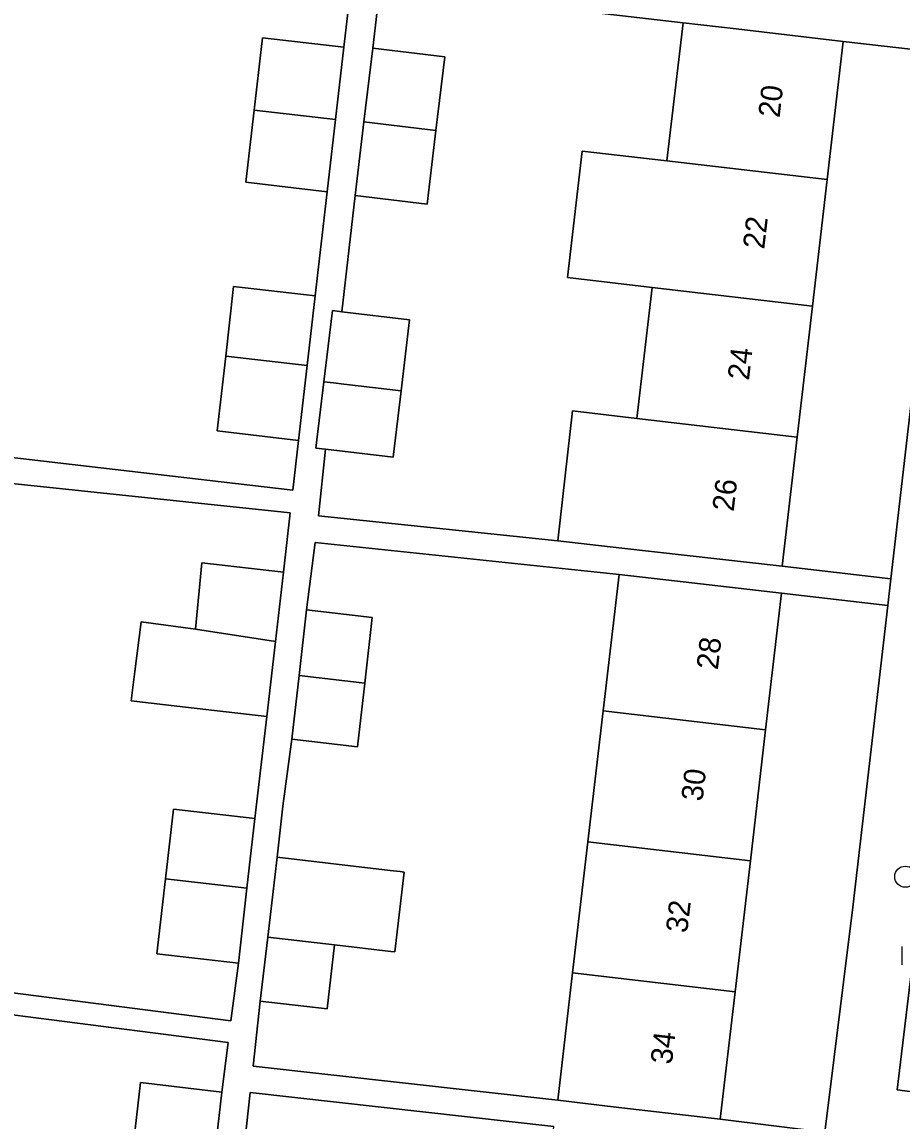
# Model space of a CAD drawing. Extents: x 161692 to 162379, y 380760 to 381678.
# Drawn here: x 162102.2 to 162142.9, y 381016.6 to 381067.5 of the extents above; entities that cross this region are included whole.
import ezdxf

# ---------------------------------------------------------------- set-up
doc = ezdxf.new("R2010")
doc.units = 0
for name, color, linetype in [('IMGEO_Boom', 7, 'Continuous'), ('IMGEO_Erf', 7, 'Continuous'), ('IMGEO_Kolk', 7, 'Continuous'), ('IMGEO_Pand', 7, 'Continuous'), ('IMGEO_Pand_nummerreeks', 7, 'Continuous'), ('IMGEO_Parkeervlak_open', 7, 'Continuous'), ('IMGEO_Voetpad_open', 7, 'Continuous')]:
    doc.layers.add(name, color=color, linetype=linetype)

msp = doc.modelspace()

# ---------------------------------------------------------------- linework, layer by layer
at = {"layer": 'IMGEO_Boom'}
msp.add_circle((162143.096, 381027.956), 0.489, dxfattribs=at)
at = {"layer": 'IMGEO_Erf'}
for points in [[(162112.924, 381063.463), (162113.308, 381066.809), (162117.083, 381066.376), (162117.423, 381069.291), (162101.193, 381071.182), (162100.482, 381065.034), (162099.811, 381059.23), (162099.571, 381057.157), (162099.883, 381056.792), (162100.42, 381056.162), (162101.231, 381056.068), (162100.912, 381053.313), (162098.907, 381053.545), (162098.244, 381047.771), (162114.721, 381045.864), (162114.985, 381048.168), (162111.21, 381048.601), (162111.608, 381052.074), (162111.977, 381055.292), (162115.752, 381054.859), (162116.316, 381059.685), (162112.541, 381060.118)], [(162128.127, 381061.568), (162132.052, 381061.11), (162132.798, 381067.511), (162118.748, 381069.136), (162118.421, 381066.332), (162121.756, 381065.935), (162121.35, 381062.522), (162120.944, 381059.108), (162117.609, 381059.505), (162116.993, 381054.124), (162120.124, 381053.751), (162119.732, 381050.461), (162119.366, 381047.382), (162116.231, 381047.756), (162115.908, 381044.678), (162126.992, 381043.513), (162127.674, 381049.533), (162130.662, 381049.184), (162131.369, 381055.248), (162127.442, 381055.707)], [(162145.245, 381066.064), (162140.222, 381066.646), (162139.475, 381060.243), (162138.792, 381054.381), (162138.085, 381048.317), (162137.387, 381042.335), (162142.43, 381041.751)], [(162129.098, 381035.633), (162129.836, 381041.96), (162115.757, 381043.44), (162115.354, 381040.313), (162118.401, 381039.963), (162118.052, 381036.923), (162117.714, 381033.978), (162114.668, 381034.328), (162114.262, 381031.218), (162113.987, 381028.861), (162119.233, 381028.249), (162119.697, 381028.194), (162119.873, 381028.174), (162119.44, 381024.47), (162119.264, 381024.491), (162116.655, 381024.796), (162116.31, 381021.837), (162113.21, 381022.199), (162112.885, 381019.181), (162126.995, 381017.6), (162127.684, 381023.508), (162128.391, 381029.569)], [(162142.287, 381040.513), (162137.364, 381041.083), (162136.626, 381034.754), (162135.919, 381028.69), (162135.213, 381022.629), (162134.524, 381016.722), (162139.37, 381016.118), (162140.67, 381026.549)], [(162110.666, 381011.293), (162106.891, 381011.726), (162107.286, 381015.177), (162107.658, 381018.417), (162111.433, 381017.984), (162111.727, 381020.283), (162092.453, 381022.746), (162091.782, 381016.988), (162094.971, 381016.616), (162094.295, 381010.804), (162093.631, 381005.098), (162090.377, 381005.476), (162089.74, 381000), (162089.667, 380999.369), (162105.209, 380997.552), (162105.818, 381003.152), (162105.87, 381003.637), (162105.873, 381003.665), (162106.179, 381006.479), (162110.024, 381006.061)], [(162124.188, 381010.75), (162126.118, 381010.527), (162126.817, 381016.382), (162112.748, 381017.959), (162112.415, 381014.985), (162115.625, 381014.62), (162115.302, 381011.778), (162114.921, 381008.419), (162111.71, 381008.784), (162111.151, 381003.959), (162111.021, 381002.865), (162114.178, 381002.491), (162114.171, 381002.433), (162113.836, 380999.603), (162113.442, 380996.279), (162110.285, 380996.653), (162110.251, 380996.366), (162109.936, 380993.715), (162123.92, 380992.104), (162124.642, 380998.154), (162121.907, 380998.481), (162122.582, 381004.488), (162123.451, 381004.387), (162123.48, 381004.633)]]:
    msp.add_lwpolyline(points, close=True, dxfattribs=at)
msp.add_lwpolyline([(162092.583, 381023.744), (162111.854, 381021.281), (162112.197, 381023.958), (162108.422, 381024.391), (162108.82, 381027.865), (162109.189, 381031.082), (162112.964, 381030.649), (162113.516, 381035.374), (162109.741, 381035.807), (162107.232, 381036.108), (162107.401, 381037.466), (162107.686, 381039.759), (162110.205, 381039.42), (162110.508, 381042.498), (162114.283, 381042.065), (162114.6, 381044.815), (162095.251, 381046.849)], dxfattribs=at)
at = {"layer": 'IMGEO_Kolk'}
msp.add_line((162142.945, 381023.867), (162142.945, 381024.719), dxfattribs=at)
msp.add_lwpolyline([(162142.945, 381023.867), (162142.945, 381024.719)], dxfattribs=at)
at = {"layer": 'IMGEO_Pand'}
for points in [[(162139.475, 381060.243), (162140.222, 381066.646), (162135.256, 381067.225), (162132.798, 381067.511), (162132.052, 381061.11)], [(162112.924, 381063.463), (162116.7, 381063.031), (162117.083, 381066.376), (162113.308, 381066.809)], [(162118.015, 381062.918), (162121.35, 381062.522), (162121.756, 381065.935), (162118.421, 381066.332)], [(162112.924, 381063.463), (162112.541, 381060.118), (162116.316, 381059.685), (162116.7, 381063.031)], [(162118.015, 381062.918), (162117.609, 381059.505), (162120.944, 381059.108), (162121.35, 381062.522)], [(162139.475, 381060.243), (162132.052, 381061.11), (162128.127, 381061.568), (162127.442, 381055.707), (162131.369, 381055.248), (162138.792, 381054.381)], [(162111.608, 381052.074), (162115.383, 381051.637), (162115.752, 381054.859), (162111.977, 381055.292)], [(162130.662, 381049.184), (162138.085, 381048.317), (162138.792, 381054.381), (162131.369, 381055.248)], [(162116.993, 381054.124), (162116.551, 381054.177), (162116.158, 381050.877), (162116.599, 381050.826), (162117.09, 381050.769), (162119.732, 381050.461), (162120.124, 381053.751)], [(162111.608, 381052.074), (162111.21, 381048.601), (162114.985, 381048.168), (162115.383, 381051.637)], [(162119.732, 381050.461), (162117.09, 381050.769), (162116.599, 381050.826), (162116.158, 381050.877), (162115.793, 381047.808), (162116.231, 381047.756), (162119.366, 381047.382)], [(162130.662, 381049.184), (162127.674, 381049.533), (162126.992, 381043.513), (162129.962, 381043.176), (162137.387, 381042.335), (162138.085, 381048.317)], [(162113.914, 381038.844), (162114.283, 381042.065), (162110.508, 381042.498), (162110.205, 381039.42)], [(162136.626, 381034.754), (162137.364, 381041.083), (162132.398, 381041.662), (162129.836, 381041.96), (162129.098, 381035.633)], [(162115.354, 381040.313), (162115.006, 381037.278), (162118.052, 381036.923), (162118.401, 381039.963)], [(162113.914, 381038.844), (162110.205, 381039.42), (162107.686, 381039.759), (162107.401, 381037.466), (162107.232, 381036.108), (162109.741, 381035.807), (162113.516, 381035.374)], [(162118.052, 381036.923), (162115.006, 381037.278), (162114.668, 381034.328), (162117.714, 381033.978)], [(162128.391, 381029.569), (162135.919, 381028.69), (162136.626, 381034.754), (162129.098, 381035.633)], [(162108.82, 381027.865), (162112.595, 381027.428), (162112.964, 381030.649), (162109.189, 381031.082)], [(162135.213, 381022.629), (162135.919, 381028.69), (162128.391, 381029.569), (162127.684, 381023.508)], [(162113.987, 381028.861), (162113.555, 381025.158), (162116.655, 381024.796), (162119.264, 381024.491), (162119.44, 381024.47), (162119.873, 381028.174), (162119.697, 381028.194), (162119.233, 381028.249)], [(162108.82, 381027.865), (162108.422, 381024.391), (162112.197, 381023.958), (162112.595, 381027.428)], [(162116.655, 381024.796), (162113.555, 381025.158), (162113.21, 381022.199), (162116.31, 381021.837)], [(162135.213, 381022.629), (162127.684, 381023.508), (162126.995, 381017.6), (162129.558, 381017.301), (162134.524, 381016.722)], [(162107.286, 381015.177), (162111.061, 381014.736), (162111.433, 381017.984), (162107.658, 381018.417)]]:
    msp.add_lwpolyline(points, close=True, dxfattribs=at)
at = {"layer": 'IMGEO_Parkeervlak_open'}
msp.add_lwpolyline([(162148.766, 381061.906), (162147.868, 381062.01), (162145.846, 381044.197), (162143.701, 381026.167), (162142.717, 381018.079), (162143.774, 381017.948)], dxfattribs=at)
at = {"layer": 'IMGEO_Voetpad_open'}
for points in [[(162157.651, 381135.259), (162153.313, 381135.753), (162150.568, 381112.043), (162150.439, 381110.931), (162150.334, 381110.022), (162145.42, 381067.579), (162145.245, 381066.064), (162142.43, 381041.751), (162142.287, 381040.513), (162140.67, 381026.549), (162139.37, 381016.118), (162139.218, 381014.896), (162137.362, 381000), (162136.33, 380990.718), (162136.201, 380989.562), (162133.45, 380964.827), (162133.292, 380963.402), (162133.289, 380963.379), (162132.879, 380959.696), (162131.228, 380944.847)], [(162117.423, 381069.291), (162117.083, 381066.376), (162116.7, 381063.031), (162116.316, 381059.685), (162115.752, 381054.859), (162115.383, 381051.637), (162114.985, 381048.168), (162114.721, 381045.864), (162098.244, 381047.771)], [(162139.37, 381016.118), (162134.524, 381016.722), (162129.558, 381017.301), (162126.995, 381017.6), (162112.885, 381019.181), (162113.21, 381022.199), (162113.555, 381025.158), (162113.987, 381028.861), (162114.262, 381031.218), (162114.668, 381034.328), (162115.006, 381037.278), (162115.354, 381040.313), (162115.757, 381043.44), (162129.836, 381041.96), (162132.398, 381041.662), (162137.364, 381041.083), (162142.287, 381040.513), (162142.43, 381041.751), (162137.387, 381042.335), (162129.962, 381043.176), (162126.992, 381043.513), (162115.908, 381044.678), (162116.231, 381047.756), (162115.793, 381047.808), (162116.158, 381050.877), (162116.551, 381054.177), (162116.993, 381054.124), (162117.609, 381059.505), (162118.015, 381062.918), (162118.421, 381066.332), (162118.748, 381069.136), (162132.798, 381067.511), (162135.256, 381067.225), (162140.222, 381066.646), (162145.245, 381066.064)], [(162095.251, 381046.849), (162114.6, 381044.815), (162114.283, 381042.065), (162113.914, 381038.844), (162113.516, 381035.374), (162112.964, 381030.649), (162112.595, 381027.428), (162112.197, 381023.958), (162111.854, 381021.281), (162092.583, 381023.744)], [(162143.774, 381017.948), (162142.717, 381018.079), (162143.701, 381026.167), (162145.846, 381044.197)], [(162092.453, 381022.746), (162111.727, 381020.283), (162111.433, 381017.984), (162111.061, 381014.736)], [(162112.415, 381014.985), (162112.748, 381017.959), (162126.817, 381016.382)]]:
    msp.add_lwpolyline(points, dxfattribs=at)

# ---------------------------------------------------------------- texts
at = {"layer": 'IMGEO_Pand_nummerreeks'}
for s, rotation, p in [('20', 83.3486, (162137.269, 381063.081)), ('22', 83.3486, (162136.56, 381056.997)), ('24', 83.3486, (162135.852, 381050.923)), ('26', 83.3486, (162135.143, 381044.845)), ('28', 83.3505, (162134.411, 381037.512)), ('30', 83.3505, (162133.701, 381031.421)), ('32', 83.3505, (162132.991, 381025.325)), ('34', 83.3505, (162132.281, 381019.238))]:
    msp.add_text(s, height=1, rotation=rotation, dxfattribs=at).set_placement(p)

doc.saveas('drawing.dxf')
